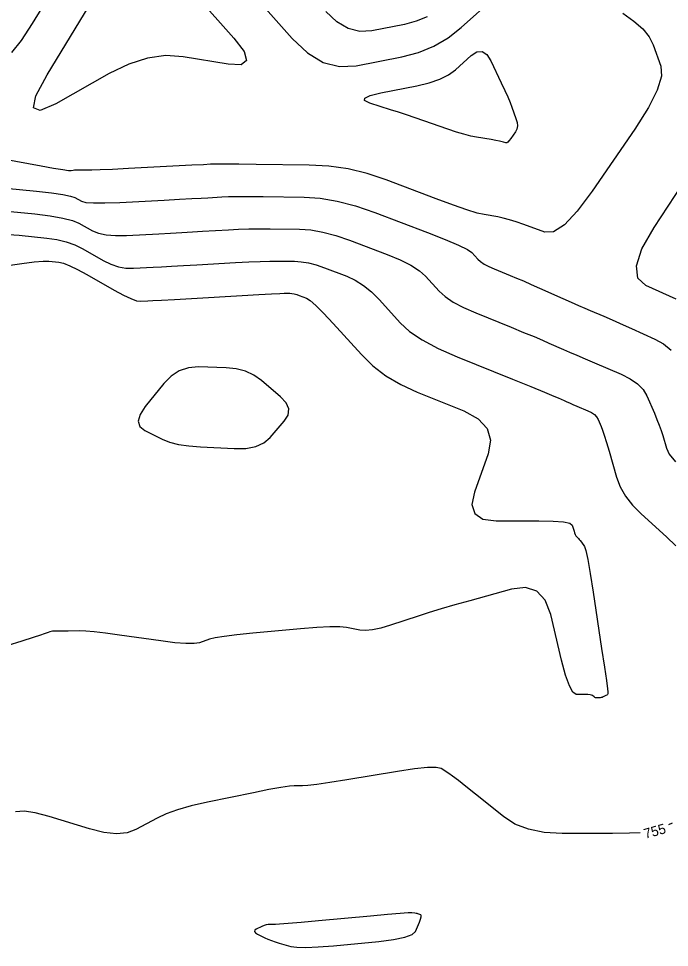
# Model space of a CAD drawing. Extents: x 2082232 to 2083549, y 592624 to 593832.
# Drawn here: x 2082493.8 to 2082539.6, y 592826.7 to 592892.1 of the extents above; entities that cross this region are included whole.
import ezdxf

# ---------------------------------------------------------------- set-up
doc = ezdxf.new("R2010")
doc.units = 0
doc.layers.add('DT_X_Contour_Major', color=7, linetype='Continuous')
doc.layers.add('DT_X_Contour_Minor', color=7, linetype='Continuous')

msp = doc.modelspace()

# ---------------------------------------------------------------- linework, layer by layer
at = {"layer": 'DT_X_Contour_Major'}
for points in [[(2082493.126, 592876.86), (2082493.867, 592876.81), (2082495.822, 592876.613), (2082496.531, 592876.51), (2082497.191, 592876.349), (2082497.801, 592876.13), (2082498.363, 592875.854), (2082499.795, 592875.04), (2082500.33, 592874.777), (2082500.862, 592874.596), (2082501.39, 592874.499), (2082501.915, 592874.485), (2082503.312, 592874.558), (2082503.896, 592874.589), (2082504.603, 592874.628), (2082505.433, 592874.676), (2082506.385, 592874.731), (2082509.087, 592874.89), (2082510.031, 592874.942), (2082510.836, 592874.977), (2082511.503, 592874.996), (2082512.031, 592874.999), (2082513.254, 592874.984), (2082513.73, 592874.951), (2082514.238, 592874.864), (2082514.781, 592874.721), (2082515.357, 592874.524), (2082516.937, 592873.925), (2082517.524, 592873.653), (2082518.101, 592873.285), (2082518.667, 592872.823), (2082519.222, 592872.264), (2082520.688, 592870.649), (2082521.351, 592870.045), (2082522.241, 592869.445), (2082523.358, 592868.849), (2082524.701, 592868.256), (2082528.586, 592866.681), (2082529.88, 592866.155), (2082530.849, 592865.76), (2082531.493, 592865.494), (2082531.813, 592865.359), (2082532.23, 592865.172), (2082532.403, 592865.096), (2082532.609, 592865.006), (2082532.846, 592864.904), (2082533.117, 592864.788), (2082533.881, 592864.463), (2082534.142, 592864.333), (2082534.352, 592864.187), (2082534.509, 592864.025), (2082534.616, 592863.847), (2082534.83, 592863.352), (2082534.925, 592863.104), (2082535.049, 592862.731), (2082535.203, 592862.233), (2082535.386, 592861.611), (2082535.914, 592859.786), (2082536.17, 592859.112), (2082536.544, 592858.457), (2082537.034, 592857.822), (2082537.641, 592857.207), (2082539.416, 592855.594), (2082540.085, 592854.943)], [(2082537.569, 592834.747), (2082536.821, 592834.721), (2082535.635, 592834.708), (2082532.082, 592834.702), (2082530.824, 592834.775), (2082529.716, 592834.997), (2082528.756, 592835.369), (2082527.946, 592835.89), (2082525.984, 592837.48), (2082525.315, 592838.017), (2082524.779, 592838.438), (2082524.377, 592838.741), (2082524.109, 592838.927), (2082523.571, 592839.266), (2082523.227, 592839.349), (2082522.6, 592839.345), (2082521.69, 592839.254), (2082520.496, 592839.075), (2082516.934, 592838.481), (2082515.738, 592838.287), (2082514.82, 592838.149), (2082514.181, 592838.069), (2082513.821, 592838.045), (2082513.232, 592838.058), (2082512.887, 592838.031), (2082512.293, 592837.94), (2082511.451, 592837.786), (2082510.36, 592837.567), (2082507.12, 592836.899), (2082505.988, 592836.641), (2082505.019, 592836.371), (2082504.216, 592836.087), (2082503.577, 592835.789), (2082502.093, 592834.978), (2082501.472, 592834.753), (2082500.723, 592834.686), (2082499.844, 592834.777), (2082498.836, 592835.027), (2082495.977, 592835.903), (2082495.001, 592836.159), (2082494.217, 592836.27), (2082493.626, 592836.236)], [(2082539.827, 592835.418), (2082539.564, 592835.306)]]:
    msp.add_lwpolyline(points, dxfattribs=at)
at = {"layer": 'DT_X_Contour_Minor'}
for points in [[(2082493.353, 592889.674), (2082494.036, 592890.519), (2082494.82, 592891.711), (2082497.045, 592895.354)], [(2082510.261, 592893.858), (2082513.08, 592890.663), (2082514.155, 592889.644), (2082515.267, 592888.984), (2082516.416, 592888.683), (2082517.601, 592888.742), (2082520.811, 592889.375), (2082521.974, 592889.683), (2082523.058, 592890.131), (2082524.062, 592890.72), (2082524.987, 592891.449), (2082527.346, 592893.58)], [(2082506.342, 592893.691), (2082508.984, 592890.696), (2082509.702, 592889.738), (2082509.874, 592889.111), (2082509.501, 592888.815), (2082508.583, 592888.849), (2082505.406, 592889.38), (2082504.188, 592889.456), (2082502.915, 592889.282), (2082501.588, 592888.86), (2082500.206, 592888.19), (2082496.449, 592886.071)], [(2082496.449, 592886.071), (2082495.355, 592885.603), (2082494.891, 592885.787), (2082495.055, 592886.624), (2082495.849, 592888.113), (2082498.806, 592892.954)], [(2082522.59, 592892.197), (2082521.816, 592891.876), (2082520.984, 592891.656), (2082518.69, 592891.203), (2082517.843, 592891.162), (2082517.022, 592891.377), (2082516.227, 592891.848), (2082515.459, 592892.576)], [(2082536.354, 592892.436), (2082537.138, 592891.887), (2082537.757, 592891.333), (2082538.209, 592890.774), (2082538.495, 592890.211), (2082539.035, 592888.705), (2082539.073, 592888.005), (2082538.778, 592887.036), (2082538.153, 592885.798), (2082537.196, 592884.291), (2082534.203, 592879.914), (2082533.152, 592878.503), (2082532.243, 592877.553), (2082531.477, 592877.064), (2082530.854, 592877.035), (2082529.382, 592877.575), (2082528.854, 592877.76), (2082528.374, 592877.909), (2082527.941, 592878.023), (2082527.555, 592878.102), (2082526.591, 592878.264), (2082526.109, 592878.38), (2082525.388, 592878.605), (2082524.427, 592878.941), (2082523.226, 592879.387), (2082519.704, 592880.722), (2082518.374, 592881.162), (2082517.026, 592881.481), (2082515.661, 592881.679), (2082514.277, 592881.756), (2082510.562, 592881.8), (2082509.337, 592881.814), (2082508.448, 592881.823), (2082507.895, 592881.827), (2082507.678, 592881.827), (2082507.547, 592881.819), (2082507.346, 592881.808), (2082506.843, 592881.782), (2082506.037, 592881.74), (2082501.568, 592881.507), (2082500.442, 592881.45), (2082499.584, 592881.41), (2082498.994, 592881.389), (2082498.673, 592881.385), (2082498.173, 592881.399), (2082498.002, 592881.401), (2082497.864, 592881.399), (2082497.758, 592881.392), (2082497.685, 592881.38), (2082497.533, 592881.342), (2082497.358, 592881.352), (2082496.947, 592881.411), (2082496.301, 592881.519), (2082495.42, 592881.675), (2082492.755, 592882.159)], [(2082518.545, 592886.116), (2082518.184, 592886.292), (2082518.195, 592886.471), (2082518.578, 592886.653), (2082519.334, 592886.837), (2082521.847, 592887.333), (2082522.724, 592887.544), (2082523.47, 592887.802), (2082524.085, 592888.108), (2082524.57, 592888.463), (2082525.688, 592889.473), (2082526.088, 592889.732), (2082526.453, 592889.754), (2082526.78, 592889.537), (2082527.071, 592889.083), (2082527.799, 592887.553), (2082528.051, 592887.015), (2082528.261, 592886.546), (2082528.429, 592886.148), (2082528.555, 592885.82), (2082528.835, 592885.039), (2082528.912, 592884.76), (2082528.933, 592884.51), (2082528.896, 592884.29), (2082528.804, 592884.098), (2082528.481, 592883.626), (2082528.367, 592883.474), (2082528.269, 592883.371), (2082528.186, 592883.318), (2082528.119, 592883.315), (2082527.96, 592883.373), (2082527.861, 592883.401), (2082527.681, 592883.438), (2082527.42, 592883.487), (2082527.079, 592883.545), (2082526.063, 592883.716), (2082525.651, 592883.8), (2082525.177, 592883.922), (2082524.64, 592884.082), (2082524.041, 592884.282), (2082522.36, 592884.864), (2082521.74, 592885.078), (2082521.141, 592885.28), (2082520.563, 592885.471), (2082520.005, 592885.651), (2082518.545, 592886.116)], [(2082540.101, 592872.309), (2082537.965, 592873.272), (2082537.401, 592873.799), (2082537.314, 592874.657), (2082537.703, 592875.848), (2082538.567, 592877.37), (2082541.506, 592881.872)], [(2082491.945, 592880.228), (2082495.09, 592879.91), (2082496.144, 592879.793), (2082496.947, 592879.681), (2082497.499, 592879.574), (2082497.801, 592879.472), (2082498.269, 592879.206), (2082498.569, 592879.126), (2082499.117, 592879.086), (2082499.914, 592879.087), (2082500.96, 592879.128), (2082504.079, 592879.291), (2082505.149, 592879.347), (2082506.019, 592879.393), (2082506.689, 592879.43), (2082507.16, 592879.457), (2082508.148, 592879.515), (2082508.607, 592879.532), (2082509.244, 592879.541), (2082510.059, 592879.541), (2082511.052, 592879.533), (2082513.936, 592879.499), (2082515.057, 592879.421), (2082516.257, 592879.215), (2082517.536, 592878.879), (2082518.893, 592878.414), (2082522.62, 592877.001), (2082523.862, 592876.516), (2082524.795, 592876.12), (2082525.418, 592875.812), (2082525.731, 592875.593), (2082526.153, 592875.128), (2082526.344, 592874.955), (2082526.6, 592874.782), (2082526.921, 592874.61), (2082527.308, 592874.439), (2082528.427, 592873.986), (2082528.87, 592873.803), (2082529.363, 592873.594), (2082529.903, 592873.358), (2082530.493, 592873.097), (2082532.129, 592872.366), (2082532.71, 592872.107), (2082533.227, 592871.879), (2082533.678, 592871.682), (2082534.065, 592871.515), (2082535.01, 592871.113), (2082535.398, 592870.946), (2082535.852, 592870.747), (2082536.373, 592870.515), (2082536.96, 592870.252), (2082538.615, 592869.506), (2082539.213, 592869.169), (2082539.766, 592868.714)], [(2082491.768, 592878.634), (2082494.969, 592878.31), (2082496.063, 592878.179), (2082496.947, 592878.027), (2082497.62, 592877.855), (2082498.082, 592877.663), (2082499.032, 592877.123), (2082499.449, 592876.951), (2082499.99, 592876.841), (2082500.652, 592876.793), (2082501.438, 592876.806), (2082503.695, 592876.924), (2082504.523, 592876.968), (2082505.311, 592877.011), (2082506.061, 592877.053), (2082506.772, 592877.094), (2082508.617, 592877.203), (2082509.319, 592877.237), (2082510.04, 592877.259), (2082510.781, 592877.269), (2082511.541, 592877.266), (2082513.595, 592877.241), (2082514.393, 592877.186), (2082515.248, 592877.039), (2082516.158, 592876.8), (2082517.125, 592876.469), (2082519.778, 592875.463), (2082520.693, 592875.085), (2082521.448, 592874.703), (2082522.042, 592874.317), (2082522.476, 592873.929), (2082523.42, 592872.889), (2082523.847, 592872.5), (2082524.421, 592872.113), (2082525.14, 592871.729), (2082526.005, 592871.348), (2082528.506, 592870.333), (2082529.375, 592869.979), (2082530.106, 592869.677), (2082530.698, 592869.426), (2082531.153, 592869.228), (2082532.18, 592868.769), (2082532.605, 592868.581), (2082533.11, 592868.361), (2082533.695, 592868.109), (2082534.36, 592867.824), (2082536.24, 592867.024), (2082536.881, 592866.704), (2082537.396, 592866.345), (2082537.784, 592865.947), (2082538.045, 592865.51), (2082538.572, 592864.292), (2082538.757, 592863.85), (2082538.917, 592863.44), (2082539.051, 592863.059), (2082539.161, 592862.71), (2082539.419, 592861.818), (2082539.625, 592861.414), (2082540.051, 592860.873)], [(2082492.921, 592874.668), (2082494.053, 592874.827), (2082494.937, 592874.934), (2082495.575, 592874.987), (2082495.965, 592874.986), (2082496.676, 592874.915), (2082496.999, 592874.84), (2082497.435, 592874.67), (2082497.983, 592874.405), (2082498.644, 592874.045), (2082500.557, 592872.958), (2082501.21, 592872.602), (2082501.734, 592872.351), (2082502.128, 592872.205), (2082502.393, 592872.163), (2082502.928, 592872.191), (2082503.27, 592872.21), (2082503.896, 592872.246), (2082504.805, 592872.299), (2082505.998, 592872.369), (2082509.557, 592872.578), (2082510.743, 592872.647), (2082511.632, 592872.695), (2082512.225, 592872.723), (2082512.521, 592872.732), (2082512.913, 592872.727), (2082513.066, 592872.716), (2082513.229, 592872.688), (2082513.403, 592872.643), (2082513.588, 592872.579), (2082514.096, 592872.387), (2082514.355, 592872.221), (2082514.754, 592871.868), (2082515.291, 592871.328), (2082515.967, 592870.6), (2082517.956, 592868.41), (2082518.761, 592867.629), (2082519.686, 592866.929), (2082520.73, 592866.311), (2082521.893, 592865.774), (2082525.156, 592864.451), (2082526.181, 592863.891), (2082526.809, 592863.201), (2082527.041, 592862.383), (2082526.876, 592861.435), (2082525.909, 592858.736), (2082525.732, 592857.85), (2082525.929, 592857.217), (2082526.499, 592856.838), (2082527.441, 592856.711), (2082530.453, 592856.711), (2082531.447, 592856.692), (2082532.169, 592856.634), (2082532.62, 592856.538), (2082532.8, 592856.403), (2082532.919, 592855.993), (2082532.963, 592855.854), (2082533.005, 592855.745), (2082533.046, 592855.665), (2082533.086, 592855.614), (2082533.191, 592855.519), (2082533.236, 592855.473), (2082533.291, 592855.407), (2082533.358, 592855.322), (2082533.435, 592855.216), (2082533.654, 592854.907), (2082533.754, 592854.619), (2082533.889, 592853.988), (2082534.059, 592853.014), (2082534.265, 592851.697), (2082534.86, 592847.726), (2082535.055, 592846.419), (2082535.194, 592845.473), (2082535.278, 592844.89), (2082535.305, 592844.669), (2082535.303, 592844.562), (2082535.294, 592844.523), (2082535.266, 592844.484), (2082535.22, 592844.447), (2082535.157, 592844.411), (2082534.963, 592844.316), (2082534.892, 592844.285), (2082534.824, 592844.263), (2082534.76, 592844.249), (2082534.7, 592844.245), (2082534.542, 592844.245), (2082534.485, 592844.249), (2082534.432, 592844.262), (2082534.384, 592844.283), (2082534.339, 592844.313), (2082534.225, 592844.405), (2082534.16, 592844.436), (2082534.048, 592844.459), (2082533.89, 592844.475), (2082533.686, 592844.482), (2082533.08, 592844.493), (2082532.845, 592844.647), (2082532.595, 592845.101), (2082532.33, 592845.854), (2082532.05, 592846.907), (2082531.283, 592850.113), (2082530.894, 592851.127), (2082530.303, 592851.764), (2082529.509, 592852.024), (2082528.513, 592851.906), (2082525.588, 592851.09), (2082524.538, 592850.793), (2082523.581, 592850.512), (2082522.717, 592850.248), (2082521.946, 592850), (2082520.014, 592849.363), (2082519.336, 592849.162), (2082518.749, 592849.038), (2082518.255, 592848.991), (2082517.852, 592849.022), (2082516.9, 592849.204), (2082516.431, 592849.249), (2082515.737, 592849.248), (2082514.818, 592849.201), (2082513.675, 592849.107), (2082510.326, 592848.794), (2082509.193, 592848.68), (2082508.307, 592848.572), (2082507.667, 592848.471), (2082507.274, 592848.376), (2082506.555, 592848.131), (2082506.183, 592848.069), (2082505.607, 592848.07), (2082504.826, 592848.132), (2082503.842, 592848.256), (2082500.945, 592848.669), (2082499.956, 592848.804), (2082499.16, 592848.898), (2082498.557, 592848.953), (2082498.147, 592848.968), (2082497.313, 592848.953), (2082497.029, 592848.948), (2082496.804, 592848.945), (2082496.636, 592848.943), (2082496.526, 592848.943), (2082496.31, 592848.943), (2082496.225, 592848.938), (2082496.133, 592848.923), (2082496.033, 592848.896), (2082495.925, 592848.86), (2082495.627, 592848.748), (2082495.379, 592848.664), (2082494.858, 592848.499), (2082494.064, 592848.251), (2082492.998, 592847.92)], [(2082510.925, 592866.594), (2082510.39, 592866.972), (2082509.798, 592867.247), (2082509.149, 592867.42), (2082508.444, 592867.49), (2082506.487, 592867.541), (2082505.785, 592867.482), (2082505.144, 592867.267), (2082504.565, 592866.896), (2082504.048, 592866.368), (2082502.752, 592864.754), (2082502.385, 592864.195), (2082502.255, 592863.73), (2082502.362, 592863.359), (2082502.707, 592863.081), (2082503.944, 592862.464), (2082504.46, 592862.256), (2082505.082, 592862.095), (2082505.809, 592861.98), (2082506.642, 592861.912), (2082509.002, 592861.791), (2082509.824, 592861.806), (2082510.519, 592861.941), (2082511.087, 592862.195), (2082511.528, 592862.568), (2082512.534, 592863.724), (2082512.801, 592864.157), (2082512.847, 592864.589), (2082512.672, 592865.02), (2082512.276, 592865.45), (2082510.925, 592866.594)], [(2082513, 592826.757), (2082513.418, 592826.694), (2082514.057, 592826.681), (2082514.916, 592826.718), (2082515.997, 592826.804), (2082519.173, 592827.102), (2082520.228, 592827.231), (2082521.011, 592827.392), (2082521.522, 592827.585), (2082521.761, 592827.812), (2082522.036, 592828.46), (2082522.12, 592828.674), (2082522.164, 592828.833), (2082522.17, 592828.935), (2082522.136, 592828.98), (2082521.995, 592829.027), (2082521.939, 592829.044), (2082521.875, 592829.06), (2082521.803, 592829.074), (2082521.724, 592829.088), (2082521.502, 592829.123), (2082521.258, 592829.118), (2082520.691, 592829.078), (2082519.802, 592829.003), (2082518.591, 592828.892), (2082514.93, 592828.548), (2082513.711, 592828.436), (2082512.801, 592828.356), (2082512.199, 592828.309), (2082511.906, 592828.295), (2082511.535, 592828.302), (2082511.395, 592828.295), (2082511.252, 592828.269), (2082511.107, 592828.224), (2082510.959, 592828.16), (2082510.561, 592827.965), (2082510.455, 592827.889), (2082510.435, 592827.807), (2082510.501, 592827.719), (2082510.653, 592827.624), (2082511.174, 592827.364), (2082511.384, 592827.267), (2082511.621, 592827.173), (2082511.887, 592827.082), (2082512.18, 592826.992), (2082513, 592826.757)]]:
    msp.add_lwpolyline(points, dxfattribs=at)

# ---------------------------------------------------------------- texts
at = {"layer": 'DT_X_Contour_Major'}
msp.add_text('755', height=0.7, rotation=15.66951, dxfattribs=at).set_placement((2082537.942, 592834.319))

doc.saveas('drawing.dxf')
